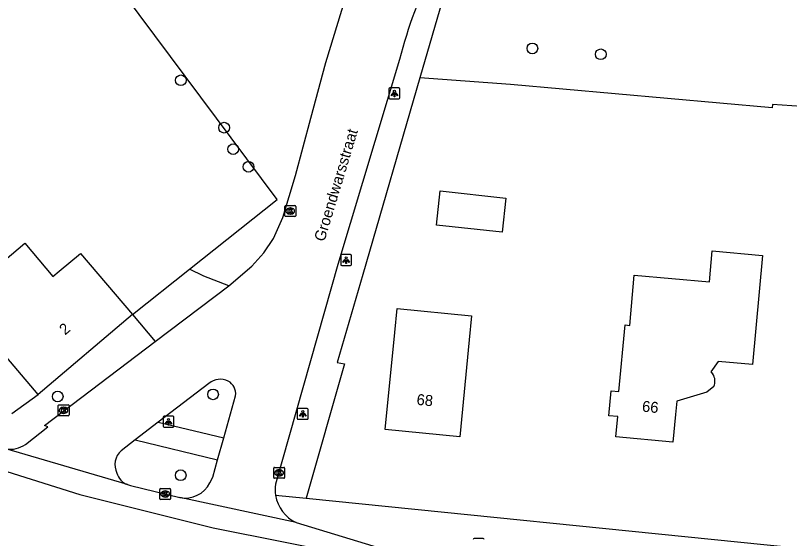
# Model space of a CAD drawing. Extents: x 163010 to 163853, y 382793 to 383982.
# Drawn here: x 163214.8 to 163285.5, y 383885.3 to 383933.1 of the extents above; entities that cross this region are included whole.
import ezdxf

# ---------------------------------------------------------------- set-up
doc = ezdxf.new("R2010")
doc.units = 0
for name, color, linetype in [('IMGEO_Boom', 7, 'Continuous'), ('IMGEO_Groenvoorziening', 7, 'Continuous'), ('IMGEO_Kolk', 7, 'Continuous'), ('IMGEO_Lichtpunt', 7, 'Continuous'), ('IMGEO_Openbare_ruimte_label', 7, 'Continuous'), ('IMGEO_Pand', 7, 'Continuous'), ('IMGEO_Pand_nummerreeks', 7, 'Continuous'), ('IMGEO_Rijbaan_lokaal_gesloten', 7, 'Continuous'), ('IMGEO_Rijbaan_lokaal_open', 7, 'Continuous'), ('IMGEO_Voetpad_onverhard', 7, 'Continuous'), ('IMGEO_Voetpad_open', 7, 'Continuous')]:
    doc.layers.add(name, color=color, linetype=linetype)

msp = doc.modelspace()

# ---------------------------------------------------------------- linework, layer by layer
at = {"layer": 'IMGEO_Boom'}
for centre in [(163262.01, 383930.044), (163268.255, 383929.506), (163229.907, 383927.13), (163233.855, 383922.803), (163234.687, 383920.836), (163236.085, 383919.229), (163218.661, 383898.244), (163232.845, 383898.437), (163229.893, 383891.045)]:
    msp.add_circle(centre, 0.489, dxfattribs=at)
at = {"layer": 'IMGEO_Groenvoorziening'}
for points in [[(163230.687, 383909.867), (163238.704, 383916.244), (163220.565, 383940.609)], [(163288.351, 383924.615), (163283.924, 383924.919), (163283.895, 383924.602), (163260.025, 383926.755), (163251.74, 383927.367)]]:
    msp.add_lwpolyline(points, dxfattribs=at)
at = {"layer": 'IMGEO_Kolk'}
for p, q in [((163239.396, 383914.76), (163239.396, 383915.612)), ((163239.471, 383915.686), (163240.323, 383915.686)), ((163239.884, 383915.466), (163239.909, 383915.466)), ((163240.397, 383915.612), (163240.397, 383914.76)), ((163240.323, 383914.686), (163239.471, 383914.686)), ((163239.907, 383914.906), (163239.882, 383914.906)), ((163218.696, 383896.554), (163218.696, 383897.406)), ((163218.771, 383897.48), (163219.623, 383897.48)), ((163219.184, 383897.26), (163219.209, 383897.26)), ((163219.697, 383897.406), (163219.697, 383896.554)), ((163219.623, 383896.48), (163218.771, 383896.48)), ((163219.207, 383896.7), (163219.182, 383896.7)), ((163238.383, 383890.841), (163238.383, 383891.693)), ((163238.458, 383891.767), (163239.31, 383891.767)), ((163238.871, 383891.547), (163238.896, 383891.547)), ((163239.384, 383891.693), (163239.384, 383890.841)), ((163239.31, 383890.767), (163238.458, 383890.767)), ((163238.894, 383890.987), (163238.869, 383890.987)), ((163227.975, 383888.905), (163227.975, 383889.757)), ((163228.05, 383889.831), (163228.902, 383889.831)), ((163228.463, 383889.611), (163228.488, 383889.611)), ((163228.976, 383889.757), (163228.976, 383888.905)), ((163228.902, 383888.831), (163228.05, 383888.831)), ((163228.486, 383889.051), (163228.461, 383889.051))]:
    msp.add_line(p, q, dxfattribs=at)
for points in [[(163239.396, 383914.76), (163239.396, 383915.612)], [(163239.471, 383915.686), (163240.323, 383915.686)], [(163239.717, 383915.386), (163239.84, 383915.386), (163239.84, 383915.235), (163239.97, 383915.386), (163240.134, 383915.386), (163239.988, 383915.235), (163240.141, 383914.986), (163239.989, 383914.986), (163239.904, 383915.15), (163239.84, 383915.083), (163239.84, 383914.986), (163239.717, 383914.986), (163239.717, 383915.386)], [(163240.397, 383915.612), (163240.397, 383914.76)], [(163240.323, 383914.686), (163239.471, 383914.686)], [(163218.696, 383896.554), (163218.696, 383897.406)], [(163218.771, 383897.48), (163219.623, 383897.48)], [(163219.017, 383897.18), (163219.14, 383897.18), (163219.14, 383897.029), (163219.27, 383897.18), (163219.434, 383897.18), (163219.288, 383897.029), (163219.441, 383896.78), (163219.289, 383896.78), (163219.204, 383896.944), (163219.14, 383896.877), (163219.14, 383896.78), (163219.017, 383896.78), (163219.017, 383897.18)], [(163219.697, 383897.406), (163219.697, 383896.554)], [(163219.623, 383896.48), (163218.771, 383896.48)], [(163238.383, 383890.841), (163238.383, 383891.693)], [(163238.458, 383891.767), (163239.31, 383891.767)], [(163238.704, 383891.467), (163238.827, 383891.467), (163238.827, 383891.316), (163238.957, 383891.467), (163239.121, 383891.467), (163238.975, 383891.316), (163239.128, 383891.067), (163238.976, 383891.067), (163238.891, 383891.231), (163238.827, 383891.164), (163238.827, 383891.067), (163238.704, 383891.067), (163238.704, 383891.467)], [(163239.384, 383891.693), (163239.384, 383890.841)], [(163239.31, 383890.767), (163238.458, 383890.767)], [(163227.975, 383888.905), (163227.975, 383889.757)], [(163228.05, 383889.831), (163228.902, 383889.831)], [(163228.296, 383889.531), (163228.419, 383889.531), (163228.419, 383889.38), (163228.549, 383889.531), (163228.713, 383889.531), (163228.567, 383889.38), (163228.72, 383889.131), (163228.568, 383889.131), (163228.483, 383889.295), (163228.419, 383889.228), (163228.419, 383889.131), (163228.296, 383889.131), (163228.296, 383889.531)], [(163228.976, 383889.757), (163228.976, 383888.905)], [(163228.902, 383888.831), (163228.05, 383888.831)]]:
    msp.add_lwpolyline(points, dxfattribs=at)
for centre, start, end in [((163239.473, 383915.61), 91.55205, 178.44795), ((163239.473, 383915.61), 91.55205, 178.44795), ((163240.321, 383915.61), 1.55205, 88.44795), ((163240.321, 383915.61), 1.55205, 88.44795), ((163239.473, 383914.762), 181.55205, 268.44795), ((163239.473, 383914.762), 181.55205, 268.44795), ((163240.321, 383914.762), 271.55205, 358.44795), ((163240.321, 383914.762), 271.55205, 358.44795), ((163218.773, 383897.404), 91.55205, 178.44795), ((163218.773, 383897.404), 91.55205, 178.44795), ((163219.621, 383897.404), 1.55205, 88.44795), ((163219.621, 383897.404), 1.55205, 88.44795), ((163218.773, 383896.556), 181.55205, 268.44795), ((163218.773, 383896.556), 181.55205, 268.44795), ((163219.621, 383896.556), 271.55205, 358.44795), ((163219.621, 383896.556), 271.55205, 358.44795), ((163238.46, 383891.691), 91.55205, 178.44795), ((163238.46, 383891.691), 91.55205, 178.44795), ((163239.308, 383891.691), 1.55205, 88.44795), ((163239.308, 383891.691), 1.55205, 88.44795), ((163238.46, 383890.843), 181.55205, 268.44795), ((163238.46, 383890.843), 181.55205, 268.44795), ((163239.308, 383890.843), 271.55205, 358.44795), ((163239.308, 383890.843), 271.55205, 358.44795), ((163228.052, 383889.755), 91.55205, 178.44795), ((163228.052, 383889.755), 91.55205, 178.44795), ((163228.9, 383889.755), 1.55205, 88.44795), ((163228.9, 383889.755), 1.55205, 88.44795), ((163228.052, 383888.907), 181.55205, 268.44795), ((163228.052, 383888.907), 181.55205, 268.44795), ((163228.9, 383888.907), 271.55205, 358.44795), ((163228.9, 383888.907), 271.55205, 358.44795)]:
    msp.add_arc(centre, 0.0765, start, end, dxfattribs=at)
for centre, major_axis, ratio, start_param, end_param in [((163239.883, 383915.186), (-0.387, 0.002), 0.722429, 4.712389, 7.853982), ((163239.908, 383915.186), (-0.39, 0.002), 0.717154, 1.570796, 4.712389), ((163219.183, 383896.98), (-0.387, 0.002), 0.722429, 4.712389, 7.853982), ((163219.208, 383896.98), (-0.39, 0.002), 0.717154, 1.570796, 4.712389), ((163238.87, 383891.267), (-0.387, 0.002), 0.722429, 4.712389, 7.853982), ((163238.895, 383891.267), (-0.39, 0.002), 0.717154, 1.570796, 4.712389), ((163228.462, 383889.331), (-0.387, 0.002), 0.722429, 4.712389, 7.853982), ((163228.487, 383889.331), (-0.39, 0.002), 0.717154, 1.570796, 4.712389)]:
    msp.add_ellipse(centre, major_axis=major_axis, ratio=ratio, start_param=start_param, end_param=end_param, dxfattribs=at)
at = {"layer": 'IMGEO_Lichtpunt'}
for p, q in [((163248.912, 383926.332), (163248.912, 383925.525)), ((163248.912, 383926.332), (163248.912, 383925.525)), ((163249.814, 383926.427), (163249.006, 383926.427)), ((163249.814, 383926.427), (163249.006, 383926.427)), ((163249.908, 383925.525), (163249.908, 383926.332)), ((163249.908, 383925.525), (163249.908, 383926.332)), ((163249.006, 383925.431), (163249.814, 383925.431)), ((163249.006, 383925.431), (163249.814, 383925.431)), ((163245.406, 383911.202), (163244.598, 383911.202)), ((163245.406, 383911.202), (163244.598, 383911.202)), ((163244.504, 383911.107), (163244.504, 383910.3)), ((163244.504, 383911.107), (163244.504, 383910.3)), ((163245.5, 383910.3), (163245.5, 383911.107)), ((163245.5, 383910.3), (163245.5, 383911.107)), ((163244.598, 383910.206), (163245.406, 383910.206)), ((163244.598, 383910.206), (163245.406, 383910.206)), ((163240.543, 383897.058), (163240.543, 383896.251)), ((163240.543, 383897.058), (163240.543, 383896.251)), ((163241.445, 383897.153), (163240.637, 383897.153)), ((163241.445, 383897.153), (163240.637, 383897.153)), ((163241.539, 383896.251), (163241.539, 383897.058)), ((163241.539, 383896.251), (163241.539, 383897.058)), ((163228.282, 383896.336), (163228.282, 383895.529)), ((163228.282, 383896.336), (163228.282, 383895.529)), ((163229.184, 383896.431), (163228.376, 383896.431)), ((163229.184, 383896.431), (163228.376, 383896.431)), ((163229.278, 383895.529), (163229.278, 383896.336)), ((163229.278, 383895.529), (163229.278, 383896.336)), ((163240.637, 383896.157), (163241.445, 383896.157)), ((163240.637, 383896.157), (163241.445, 383896.157)), ((163228.376, 383895.435), (163229.184, 383895.435)), ((163228.376, 383895.435), (163229.184, 383895.435)), ((163257.5, 383885.265), (163256.692, 383885.265)), ((163257.5, 383885.265), (163256.692, 383885.265))]:
    msp.add_line(p, q, dxfattribs=at)
for points in [[(163249.286, 383925.996), (163249.325, 383925.968), (163249.137, 383925.706), (163249.099, 383925.733), (163249.286, 383925.996)], [(163249.498, 383925.968), (163249.536, 383925.995), (163249.723, 383925.733), (163249.684, 383925.705), (163249.498, 383925.968)], [(163249.388, 383925.948), (163249.435, 383925.948), (163249.435, 383925.626), (163249.388, 383925.626), (163249.388, 383925.948)], [(163244.878, 383910.771), (163244.917, 383910.743), (163244.729, 383910.481), (163244.691, 383910.508), (163244.878, 383910.771)], [(163244.98, 383910.723), (163245.027, 383910.723), (163245.027, 383910.401), (163244.98, 383910.401), (163244.98, 383910.723)], [(163245.09, 383910.743), (163245.128, 383910.77), (163245.315, 383910.508), (163245.276, 383910.48), (163245.09, 383910.743)], [(163240.917, 383896.722), (163240.956, 383896.694), (163240.768, 383896.432), (163240.73, 383896.459), (163240.917, 383896.722)], [(163241.019, 383896.674), (163241.066, 383896.674), (163241.066, 383896.352), (163241.019, 383896.352), (163241.019, 383896.674)], [(163241.129, 383896.694), (163241.167, 383896.721), (163241.354, 383896.459), (163241.315, 383896.431), (163241.129, 383896.694)], [(163228.656, 383896), (163228.695, 383895.972), (163228.507, 383895.71), (163228.469, 383895.737), (163228.656, 383896)], [(163228.758, 383895.952), (163228.805, 383895.952), (163228.805, 383895.63), (163228.758, 383895.63), (163228.758, 383895.952)], [(163228.868, 383895.972), (163228.906, 383895.999), (163229.093, 383895.737), (163229.054, 383895.709), (163228.868, 383895.972)]]:
    msp.add_lwpolyline(points, dxfattribs=at)
for centre in [(163249.411, 383926.13), (163245.003, 383910.905), (163241.042, 383896.856), (163228.781, 383896.134)]:
    msp.add_circle(centre, 0.0994, dxfattribs=at)
for centre, start, end in [((163249.006, 383926.332), 90, 180), ((163249.006, 383926.332), 90, 180), ((163249.814, 383926.332), 0, 90), ((163249.814, 383926.332), 0, 90), ((163249.006, 383925.525), 180, 270), ((163249.006, 383925.525), 180, 270), ((163249.814, 383925.525), 270, 0), ((163249.814, 383925.525), 270, 360), ((163244.598, 383911.107), 90, 180), ((163244.598, 383911.107), 90, 180), ((163245.406, 383911.107), 0, 90), ((163245.406, 383911.107), 0, 90), ((163244.598, 383910.3), 180, 270), ((163244.598, 383910.3), 180, 270), ((163245.406, 383910.3), 270, 0), ((163245.406, 383910.3), 270, 360), ((163240.637, 383897.058), 90, 180), ((163240.637, 383897.058), 90, 180), ((163241.445, 383897.058), 0, 90), ((163241.445, 383897.058), 0, 90), ((163228.376, 383896.336), 90, 180), ((163228.376, 383896.336), 90, 180), ((163229.184, 383896.336), 0, 90), ((163229.184, 383896.336), 0, 90), ((163240.637, 383896.251), 180, 270), ((163240.637, 383896.251), 180, 270), ((163241.445, 383896.251), 270, 0), ((163241.445, 383896.251), 270, 360), ((163228.376, 383895.529), 180, 270), ((163228.376, 383895.529), 180, 270), ((163229.184, 383895.529), 270, 0), ((163229.184, 383895.529), 270, 360), ((163256.692, 383885.17), 90, 180), ((163256.692, 383885.17), 90, 180), ((163257.5, 383885.17), 0, 90), ((163257.5, 383885.17), 0, 90)]:
    msp.add_arc(centre, 0.0946, start, end, dxfattribs=at)
at = {"layer": 'IMGEO_Pand'}
for points in [[(163259.239, 383913.247), (163253.255, 383913.895), (163253.592, 383917.018), (163259.577, 383916.369), (163259.239, 383913.247)], [(163216.871, 383898.414), (163212.119, 383904.009), (163210.47, 383902.609), (163206.359, 383907.448), (163209.025, 383909.712), (163210.552, 383907.915), (163215.646, 383912.241), (163218.23, 383909.199), (163218.807, 383909.689), (163220.727, 383911.319), (163225.478, 383905.724)], [(163278.58, 383899.159), (163277.943, 383898.647), (163275.199, 383897.821), (163275.078, 383896.593), (163274.827, 383894.055), (163269.623, 383894.569), (163269.804, 383896.404), (163268.977, 383896.486), (163269.202, 383898.765), (163269.907, 383898.696), (163270.496, 383904.776), (163270.894, 383904.74), (163271.303, 383909.322), (163278.176, 383908.709), (163278.428, 383911.538), (163283.01, 383911.13), (163282.121, 383901.169), (163278.967, 383901.451), (163278.318, 383900.483), (163278.494, 383900.28)], [(163255.373, 383894.565), (163248.578, 383895.236), (163249.45, 383904.085), (163249.666, 383906.274), (163256.462, 383905.603), (163256.246, 383903.414), (163255.373, 383894.565)], [(163225.478, 383905.724), (163216.871, 383898.414)]]:
    msp.add_lwpolyline(points, dxfattribs=at)
msp.add_arc((163277.526, 383899.642), 1.159, 335.37288, 33.40108, dxfattribs=at)
at = {"layer": 'IMGEO_Rijbaan_lokaal_gesloten'}
for points in [[(163049.348, 383930.967), (163053.815, 383931.302), (163058.991, 383931.624), (163066.058, 383931.951), (163074.864, 383932.168), (163084.323, 383932.06), (163092.259, 383931.624), (163099.326, 383930.972), (163113.907, 383928.502), (163123.148, 383926.544), (163132.281, 383923.607), (163144.131, 383919.474), (163175.768, 383906.531), (163199.034, 383896.851), (163211.777, 383892.101), (163220.692, 383889.273), (163232.868, 383886.228), (163246.023, 383883.617), (163247.841, 383883.216)], [(163225.033, 383890.195), (163213.922, 383893.452)], [(163225.033, 383890.195), (163225.297, 383890.118), (163229.804, 383889.004)], [(163240.446, 383886.733), (163229.804, 383889.004)], [(163240.446, 383886.733), (163248.137, 383884.388)]]:
    msp.add_lwpolyline(points, dxfattribs=at)
at = {"layer": 'IMGEO_Rijbaan_lokaal_open'}
for points in [[(163234.299, 383908.366), (163236.387, 383910.146), (163237.473, 383911.359), (163238.363, 383912.68), (163239.228, 383914.6), (163240.368, 383918.42), (163241.786, 383923.666), (163243.161, 383928.761), (163245.291, 383935.755), (163245.674, 383936.585), (163247.497, 383940.769)], [(163249.884, 383929.021), (163244.233, 383910.296), (163238.561, 383890.221)], [(163227.57, 383903.26), (163234.299, 383908.366)], [(163215.705, 383893.861), (163217.76, 383895.458), (163217.453, 383895.584), (163227.57, 383903.26)], [(163232.468, 383899.441), (163227.843, 383895.89)], [(163233.826, 383894.474), (163234.903, 383898.314)], [(163227.843, 383895.89), (163225.738, 383894.274)], [(163225.738, 383894.274), (163224.456, 383893.29)], [(163233.256, 383892.44), (163233.826, 383894.474)], [(163232.565, 383890.339), (163232.816, 383890.869), (163233.256, 383892.44)]]:
    msp.add_lwpolyline(points, dxfattribs=at)
for centre, radius, start, end in [((163290.532, 383918.787), 41.917, 153.36684, 165.86785), ((163233.52, 383898.141), 1.672, 64.94271, 128.98668), ((163233.572, 383898.485), 1.342, 352.66884, 60.73418), ((163214.311, 383895.845), 2.425, 260.75694, 305.08205), ((163225.609, 383892.009), 1.724, 131.99142, 206.08123), ((163225.615, 383891.706), 1.619, 196.32085, 248.93547), ((163230.288, 383891.525), 2.567, 259.12567, 332.48377), ((163241.771, 383889.713), 3.25, 171.00121, 188.77052), ((163241.786, 383889.71), 3.265, 188.68247, 245.76263)]:
    msp.add_arc(centre, radius, start, end, dxfattribs=at)
at = {"layer": 'IMGEO_Voetpad_onverhard'}
for points in [[(163225.478, 383905.724), (163230.687, 383909.867)], [(163234.299, 383908.366), (163232, 383909.228), (163230.687, 383909.867)]]:
    msp.add_lwpolyline(points, dxfattribs=at)
at = {"layer": 'IMGEO_Voetpad_open'}
for points in [[(163254.882, 383938.243), (163251.74, 383927.367)], [(163251.74, 383927.367), (163246.532, 383909.384), (163244.19, 383901.343), (163244.858, 383901.22), (163241.35, 383888.948)], [(163225.478, 383905.724), (163227.57, 383903.26)], [(163214.478, 383896.7), (163216.871, 383898.414)], [(163227.843, 383895.89), (163233.826, 383894.474)], [(163225.738, 383894.274), (163233.256, 383892.44)], [(163238.559, 383889.217), (163241.35, 383888.948)], [(163241.35, 383888.948), (163283.436, 383884.694), (163286.184, 383884.425), (163294.98, 383883.562), (163301.914, 383882.885)]]:
    msp.add_lwpolyline(points, dxfattribs=at)

# ---------------------------------------------------------------- texts
at = {"layer": 'IMGEO_Openbare_ruimte_label'}
msp.add_text('Groendwarsstraat', height=1, rotation=73.19645, dxfattribs=at).set_placement((163243.009, 383912.334))
at = {"layer": 'IMGEO_Pand_nummerreeks'}
for s, rotation, p in [('2', 40.34196, (163219.332, 383903.81)), ('68', 354.36038, (163251.403, 383897.489)), ('66', 354.35918, (163271.994, 383896.867))]:
    msp.add_text(s, height=1, rotation=rotation, dxfattribs=at).set_placement(p)

doc.saveas('drawing.dxf')
